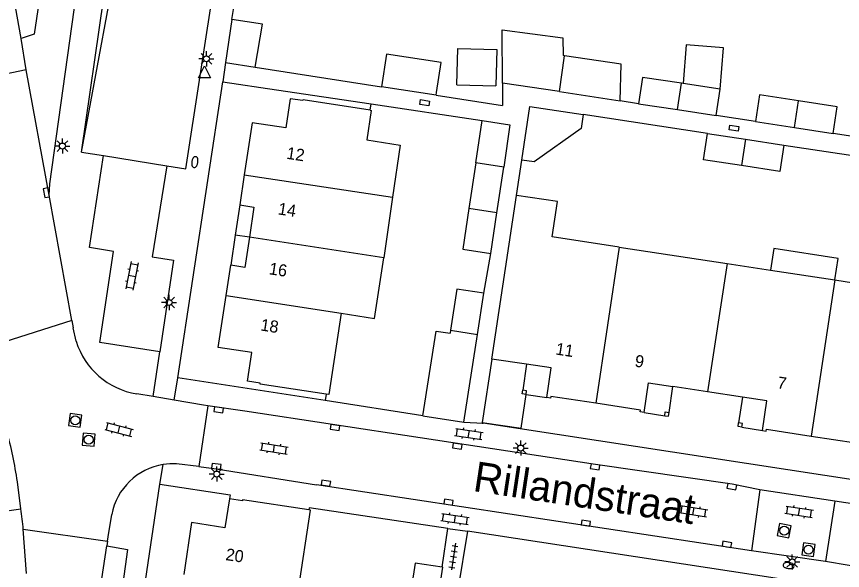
# Model space of a CAD drawing. Extents: x 124000 to 128010, y 398999 to 403000.
# Drawn here: x 126578 to 126646.8, y 400110.9 to 400157 of the extents above; entities that cross this region are included whole.
import ezdxf

# ---------------------------------------------------------------- set-up
doc = ezdxf.new("R2010")
doc.units = 0
for name, color, linetype in [('gg-afsc-erfafscheiding', 7, 'Continuous'), ('gg-afsc-muur', 7, 'Continuous'), ('gg-anno-huisnummerreeks BGT', 7, 'Continuous'), ('gg-anno-openbare ruimte label', 7, 'Continuous'), ('gg-bbg-bijgebouw', 7, 'Continuous'), ('gg-bbg-gedigitaliseerde bebouwing', 7, 'Continuous'), ('gg-bbg-gedigitaliseerde bijgebouw', 7, 'Continuous'), ('gg-bbg-hoofdgebouw', 7, 'Continuous'), ('gg-bbg-luifel en loopbrug', 7, 'Continuous'), ('gg-bbg-onder overbouw', 7, 'Continuous'), ('gg-bbg-pand overbouw', 7, 'Continuous'), ('gg-bbg-pilaar onder overbouw', 7, 'Continuous'), ('gg-bbg-pilaar pand', 7, 'Continuous'), ('gg-bbg-tussenscheiding', 7, 'Continuous'), ('gg-bbg-tussenscheiding niveau 01', 7, 'Continuous'), ('gg-knt-verharding', 7, 'Continuous'), ('gg-knt-verharding nz', 7, 'Continuous'), ('gt-grn-groengrens', 7, 'Continuous'), ('gt-grn-weggrens', 7, 'Continuous'), ('gt-symb-brandkraan', 7, 'Continuous'), ('gt-symb-klinker verharding', 7, 'Continuous'), ('gt-symb-kolk', 7, 'Continuous'), ('gt-symb-kolk center center', 7, 'Continuous'), ('gt-symb-lichtmast', 7, 'Continuous'), ('gt-symb-rioolschacht', 7, 'Continuous'), ('gt-symb-tegel verharding', 7, 'Continuous'), ('gt-symb-waterafsluiter', 7, 'Continuous')]:
    doc.layers.add(name, color=color, linetype=linetype)

# ---------------------------------------------------------------- blocks, each defined once
blk = doc.blocks.new('gt0-RS')
at = {"layer": 'gt-symb-rioolschacht'}
blk.add_lwpolyline([(-0.5, -0.5), (0.5, -0.5), (0.5, 0.5), (-0.5, 0.5)], close=True, dxfattribs=at)
blk.add_circle((0, 0), 0.375, dxfattribs=at)
blk = doc.blocks.new('gt0-KOLKCC')
at = {"layer": 'gt-symb-kolk center center'}
blk.add_lwpolyline([(-0.375, 0.2), (0.375, 0.2), (0.375, -0.2), (-0.375, -0.2)], close=True, dxfattribs=at)
blk = doc.blocks.new('gt0-KL1')
at = {"layer": 'gt-symb-klinker verharding'}
for p, q in [((-1.15, 0.3), (1.15, 0.3)), ((-1, -0.3), (-1, 0.3)), ((-0.5, 0.3), (-0.5, 0.45)), ((0, -0.3), (0, 0.3)), ((0.5, 0.3), (0.5, 0.45)), ((1, -0.3), (1, 0.3)), ((-1.15, -0.3), (1.15, -0.3)), ((-0.5, -0.45), (-0.5, -0.3)), ((0.5, -0.45), (0.5, -0.3))]:
    blk.add_line(p, q, dxfattribs=at)
blk = doc.blocks.new('gt0-KOLK')
at = {"layer": 'gt-symb-kolk'}
blk.add_lwpolyline([(0, 0), (0.375, 0), (0.375, 0.4), (-0.375, 0.4), (-0.375, 0), (0, 0)], dxfattribs=at)
blk = doc.blocks.new('gt0-BR')
at = {"layer": 'gt-symb-brandkraan'}
for centre, radius, start, end in [((-0.244, 0), 0.206, 107.56694, 252.43307), ((0.599, -2.664), 3, 106.89205, 107.56694), ((0, -0.691), 0.938, 73.10799, 106.89205), ((-0.599, -2.664), 3, 72.43309, 73.10799), ((0.244, 0), 0.206, 287.56695, 72.43309), ((0.599, 2.664), 3, 252.43307, 253.10797), ((0, 0.691), 0.938, 253.10797, 286.89206), ((-0.599, 2.664), 3, 286.89206, 287.56695)]:
    blk.add_arc(centre, radius, start, end, dxfattribs=at)
blk = doc.blocks.new('gt0-LMAST')
at = {"layer": 'gt-symb-lichtmast'}
for p, q in [((-0.182, 0.173), (-0.447, 0.438)), ((-0.005, 0.246), (-0.005, 0.621)), ((0.172, 0.173), (0.437, 0.438)), ((-0.255, -0.004), (-0.63, -0.004)), ((-0.182, -0.181), (-0.447, -0.446)), ((-0.005, -0.254), (-0.005, -0.629)), ((0.437, -0.446), (0.172, -0.181)), ((0.245, -0.004), (0.62, -0.004))]:
    blk.add_line(p, q, dxfattribs=at)
blk.add_circle((-0.005, -0.004), 0.25, dxfattribs=at)
blk = doc.blocks.new('gt0-TEG1')
at = {"layer": 'gt-symb-tegel verharding'}
for p, q in [((-1.125, 0), (1.125, 0)), ((-0.9, -0.25), (-0.9, 0.25)), ((-0.45, -0.25), (-0.45, 0.25)), ((0, -0.25), (0, 0.25)), ((0.45, -0.25), (0.45, 0.25)), ((0.9, -0.25), (0.9, 0.25))]:
    blk.add_line(p, q, dxfattribs=at)
blk = doc.blocks.new('gt0-WAFSL')
at = {"layer": 'gt-symb-waterafsluiter'}
for p, q in [((-0.5, -0.333), (0, 0.667)), ((0, 0.667), (0.5, -0.333)), ((0.5, -0.333), (-0.5, -0.333))]:
    blk.add_line(p, q, dxfattribs=at)

msp = doc.modelspace()

# ---------------------------------------------------------------- linework, layer by layer
at = {"layer": 'gg-afsc-erfafscheiding'}
for p, q in [((126618.479, 400151.497), (126618.485, 400149.639)), ((126612.961, 400150.493), (126618.485, 400149.639)), ((126629.824, 400149.782), (126628.279, 400150.018)), ((126607.461, 400149.238), (126607.538, 400149.782)), ((126607.538, 400149.782), (126616.8, 400148.376)), ((126639.552, 400148.299), (126636.289, 400148.797)), ((126647.653, 400147.064), (126646.027, 400147.312)), ((126641.901, 400146.339), (126653.498, 400144.578))]:
    msp.add_line(p, q, dxfattribs=at)
at = {"layer": 'gg-afsc-muur'}
for p, q in [((126595.957, 400156.783), (126596.539, 400160.59)), ((126597.899, 400152.82), (126608.405, 400151.197)), ((126635.554, 400147.303), (126625.212, 400148.868)), ((126619.663, 400142.147), (126620.104, 400145.089)), ((126616.939, 400134.012), (126617.5, 400137.326)), ((126603.794, 400125.612), (126603.729, 400125.068)), ((126611.852, 400123.805), (126603.729, 400125.068)), ((126613.452, 400111.215), (126613.926, 400114.428))]:
    msp.add_line(p, q, dxfattribs=at)
msp.add_lwpolyline([(126613.926, 400114.428), (126602.385, 400116.155), (126602.347, 400115.983)], dxfattribs=at)
at = {"layer": 'gg-bbg-bijgebouw'}
for p, q in [((126595.957, 400156.783), (126595.409, 400153.205)), ((126595.409, 400153.205), (126597.899, 400152.82)), ((126633.531, 400151.463), (126633.388, 400151.485)), ((126636.621, 400150.998), (126633.531, 400151.463)), ((126612.961, 400150.493), (126608.405, 400151.197)), ((126612.961, 400150.493), (126612.996, 400150.72)), ((126636.289, 400148.797), (126636.621, 400150.998)), ((126629.824, 400149.782), (126633.066, 400149.288)), ((126633.066, 400149.288), (126636.289, 400148.797)), ((126639.552, 400148.299), (126642.795, 400147.805)), ((126635.554, 400147.303), (126638.727, 400146.821)), ((126642.795, 400147.805), (126646.027, 400147.312)), ((126638.727, 400146.821), (126641.901, 400146.339)), ((126616.263, 400144.846), (126615.689, 400141.059)), ((126618.586, 400144.494), (126616.263, 400144.846)), ((126618.012, 400140.706), (126618.586, 400144.494)), ((126617.5, 400137.326), (126618.012, 400140.706)), ((126616.406, 400130.581), (126616.939, 400134.012)), ((126614.155, 400130.93), (126614.117, 400130.678)), ((126615.272, 400123.274), (126616.406, 400130.581)), ((126611.852, 400123.805), (126615.272, 400123.274))]:
    msp.add_line(p, q, dxfattribs=at)
for points in [[(126597.899, 400152.82), (126598.507, 400156.389), (126595.957, 400156.783)], [(126612.996, 400150.72), (126613.379, 400153.202), (126608.819, 400153.9), (126608.405, 400151.197)], [(126633.388, 400151.485), (126630.154, 400151.972), (126629.824, 400149.782)], [(126643.122, 400150.019), (126639.884, 400150.507), (126639.552, 400148.299)], [(126646.027, 400147.312), (126646.361, 400149.531), (126643.122, 400150.019)], [(126620.104, 400145.089), (126620.772, 400149.54), (126625.212, 400148.868)], [(126638.394, 400144.627), (126635.221, 400145.109), (126635.554, 400147.303)], [(126641.901, 400146.339), (126641.568, 400144.144), (126638.394, 400144.627)], [(126615.689, 400141.059), (126615.177, 400137.678), (126617.5, 400137.326)], [(126616.939, 400134.012), (126614.673, 400134.355), (126614.155, 400130.93)], [(126611.852, 400123.805), (126612.948, 400130.86), (126614.117, 400130.678)], [(126613.452, 400111.215), (126611.2, 400111.558), (126610.654, 400107.977)], [(126612.969, 400107.571), (126613.523, 400111.204), (126613.452, 400111.215)]]:
    msp.add_lwpolyline(points, dxfattribs=at)
at = {"layer": 'gg-bbg-gedigitaliseerde bebouwing'}
for p, q in [((126609.964, 400146.339), (126609.329, 400141.991)), ((126609.329, 400141.991), (126608.594, 400136.955)), ((126617.599, 400128.528), (126619.663, 400142.147)), ((126628.198, 400137.841), (126637.185, 400136.476)), ((126637.185, 400136.476), (126640.806, 400135.926)), ((126640.806, 400135.926), (126646.152, 400135.114)), ((126646.152, 400135.114), (126655.14, 400133.748))]:
    msp.add_line(p, q, dxfattribs=at)
for points in [[(126628.198, 400137.841), (126622.626, 400138.688), (126623.072, 400141.63), (126619.663, 400142.147)], [(126605.045, 400132.345), (126607.812, 400131.915), (126608.594, 400136.955)], [(126605.045, 400132.345), (126604.017, 400125.578), (126603.794, 400125.612)]]:
    msp.add_lwpolyline(points, dxfattribs=at)
at = {"layer": 'gg-bbg-gedigitaliseerde bijgebouw'}
for p, q in [((126623.661, 400153.762), (126623.527, 400153.782)), ((126614.688, 400151.354), (126617.92, 400151.26)), ((126623.219, 400150.789), (126618.479, 400151.497)), ((126623.219, 400150.789), (126628.279, 400150.018))]:
    msp.add_line(p, q, dxfattribs=at)
for points in [[(126618.479, 400151.497), (126618.466, 400155.937), (126623.522, 400155.275), (126623.527, 400153.782)], [(126614.688, 400151.354), (126614.777, 400154.384), (126618.008, 400154.289), (126617.92, 400151.26)], [(126628.279, 400150.018), (126628.373, 400153.058), (126623.661, 400153.762)], [(126625.212, 400148.868), (126625.038, 400147.726), (126621.111, 400144.936), (126620.104, 400145.089)]]:
    msp.add_lwpolyline(points, dxfattribs=at)
at = {"layer": 'gg-bbg-hoofdgebouw'}
for p, q in [((126607.186, 400146.761), (126609.964, 400146.339)), ((126596.984, 400143.859), (126596.602, 400141.361)), ((126595.468, 400133.824), (126595.848, 400136.332)), ((126620.492, 400128.099), (126617.599, 400128.528)), ((126635.563, 400125.8), (126632.678, 400126.238)), ((126638.466, 400125.359), (126635.563, 400125.8))]:
    msp.add_line(p, q, dxfattribs=at)
for points in [[(126607.461, 400149.238), (126601.885, 400150.1), (126601.858, 400150.043), (126600.804, 400150.183), (126600.45, 400147.779), (126597.643, 400148.177), (126596.984, 400143.859)], [(126607.461, 400149.238), (126607.56, 400149.223), (126607.186, 400146.761)], [(126603.794, 400125.612), (126598.302, 400126.446), (126598.297, 400126.513), (126597.243, 400126.681), (126597.609, 400129.08), (126594.811, 400129.495), (126595.468, 400133.824)], [(126626.25, 400124.855), (126622.515, 400125.425), (126622.492, 400125.273), (126622.173, 400125.325)], [(126630.276, 400124.075), (126629.957, 400124.127), (126629.981, 400124.285), (126626.25, 400124.855)], [(126640.133, 400122.595), (126640.452, 400122.537), (126640.475, 400122.689), (126644.203, 400122.126)], [(126644.203, 400122.126), (126647.915, 400121.566), (126647.895, 400121.407), (126648.218, 400121.366)], [(126595.763, 400116.894), (126595.365, 400114.497), (126592.591, 400114.93), (126591.936, 400110.606)], [(126602.347, 400115.983), (126596.832, 400116.816), (126596.819, 400116.738), (126595.763, 400116.894)], [(126601.473, 400109.177), (126602.503, 400115.959), (126602.347, 400115.983)]]:
    msp.add_lwpolyline(points, dxfattribs=at)
at = {"layer": 'gg-bbg-luifel en loopbrug'}
for p, q in [((126616.263, 400144.846), (126616.8, 400148.376)), ((126617.599, 400128.528), (126616.8, 400123.258))]:
    msp.add_line(p, q, dxfattribs=at)
for points in [[(126636.621, 400150.998), (126636.884, 400154.436), (126633.776, 400154.673), (126633.531, 400151.463)], [(126616.8, 400148.376), (126619.106, 400148.026), (126618.586, 400144.494)], [(126646.152, 400135.114), (126646.425, 400136.911), (126641.079, 400137.723), (126640.806, 400135.926)], [(126620.446, 400125.579), (126620.129, 400125.625), (126620.175, 400125.942)], [(126616.8, 400123.258), (126620.043, 400122.767), (126620.457, 400125.577)]]:
    msp.add_lwpolyline(points, dxfattribs=at)
at = {"layer": 'gg-bbg-onder overbouw'}
for points in [[(126596.602, 400141.361), (126597.786, 400141.178), (126597.405, 400138.666)], [(126597.405, 400138.666), (126597.025, 400136.154), (126595.848, 400136.332)], [(126622.173, 400125.325), (126622.536, 400127.799), (126620.492, 400128.099)], [(126630.276, 400124.075), (126630.651, 400126.546), (126632.678, 400126.238)], [(126640.133, 400122.595), (126640.493, 400125.051), (126638.466, 400125.359)]]:
    msp.add_lwpolyline(points, dxfattribs=at)
at = {"layer": 'gg-bbg-pand overbouw'}
for p, q in [((126596.602, 400141.361), (126596.225, 400138.846)), ((126596.225, 400138.846), (126595.848, 400136.332)), ((126620.492, 400128.099), (126620.175, 400125.942)), ((126632.354, 400124.085), (126632.678, 400126.238)), ((126620.446, 400125.579), (126620.457, 400125.577)), ((126620.457, 400125.577), (126622.173, 400125.325)), ((126638.466, 400125.359), (126638.147, 400123.227)), ((126630.276, 400124.075), (126631.99, 400123.817)), ((126638.416, 400122.864), (126640.133, 400122.595))]:
    msp.add_line(p, q, dxfattribs=at)
at = {"layer": 'gg-bbg-pilaar onder overbouw'}
for points in [[(126620.446, 400125.579), (126620.492, 400125.895), (126620.175, 400125.942)], [(126631.99, 400123.817), (126632.037, 400124.133), (126632.354, 400124.085)], [(126638.416, 400122.864), (126638.464, 400123.18), (126638.147, 400123.227)]]:
    msp.add_lwpolyline(points, dxfattribs=at)
at = {"layer": 'gg-bbg-pilaar pand'}
for points in [[(126631.99, 400123.817), (126632.306, 400123.769), (126632.354, 400124.085)], [(126638.416, 400122.864), (126638.1, 400122.911), (126638.147, 400123.227)]]:
    msp.add_lwpolyline(points, dxfattribs=at)
at = {"layer": 'gg-bbg-tussenscheiding'}
for p, q in [((126623.219, 400150.789), (126623.661, 400153.762)), ((126633.066, 400149.288), (126633.388, 400151.485)), ((126642.795, 400147.805), (126643.122, 400150.019)), ((126638.727, 400146.821), (126638.394, 400144.627)), ((126596.984, 400143.859), (126609.329, 400141.991)), ((126618.012, 400140.706), (126615.689, 400141.059)), ((126608.594, 400136.955), (126597.405, 400138.666)), ((126628.198, 400137.841), (126626.25, 400124.855)), ((126637.185, 400136.476), (126635.563, 400125.8)), ((126646.152, 400135.114), (126644.203, 400122.126)), ((126595.468, 400133.824), (126605.045, 400132.345)), ((126614.155, 400130.93), (126616.406, 400130.581))]:
    msp.add_line(p, q, dxfattribs=at)
at = {"layer": 'gg-bbg-tussenscheiding niveau 01'}
msp.add_line((126597.405, 400138.666), (126596.225, 400138.846), dxfattribs=at)
at = {"layer": 'gg-knt-verharding'}
for p, q in [((126583.42, 400145.757), (126586.422, 400166.551)), ((126578.396, 400155.201), (126577.533, 400160.104)), ((126578.83, 400152.611), (126578.396, 400155.201)), ((126595.409, 400153.205), (126595.192, 400151.602)), ((126578.83, 400152.611), (126568.625, 400150.479)), ((126580.739, 400142.166), (126578.83, 400152.611)), ((126591.445, 400126.958), (126595.192, 400151.602)), ((126595.192, 400151.602), (126599.663, 400150.927)), ((126599.663, 400150.927), (126607.538, 400149.782)), ((126583.42, 400145.757), (126585.251, 400145.46)), ((126585.251, 400145.46), (126590.544, 400144.617)), ((126582.616, 400131.737), (126580.739, 400142.166)), ((126582.616, 400131.737), (126575.191, 400129.369)), ((126603.729, 400125.068), (126591.445, 400126.958)), ((126593.952, 400124.646), (126593.206, 400119.581)), ((126597.017, 400124.186), (126593.952, 400124.646)), ((126670.707, 400114.949), (126616.862, 400123.186)), ((126578.381, 400116.063), (126578.084, 400118.321)), ((126581.871, 400063.921), (126589.953, 400118.108)), ((126639.224, 400112.575), (126602.989, 400118.052)), ((126639.91, 400117.656), (126639.224, 400112.575)), ((126646.148, 400116.717), (126639.91, 400117.656)), ((126646.148, 400116.717), (126645.389, 400111.672)), ((126576.418, 400115.797), (126578.381, 400116.063)), ((126578.577, 400114.363), (126585.592, 400113.372)), ((126613.926, 400114.428), (126615.58, 400114.21)), ((126615.58, 400114.21), (126614.658, 400108.772)), ((126669.313, 400106.027), (126615.58, 400114.21)), ((126585.592, 400113.372), (126585.535, 400112.994)), ((126645.389, 400111.672), (126639.224, 400112.575))]:
    msp.add_line(p, q, dxfattribs=at)
for points in [[(126590.544, 400144.617), (126592.115, 400144.366), (126596.993, 400176.057)], [(126577.533, 400160.104), (126580.27, 400160.798), (126579.496, 400155.577), (126578.396, 400155.201)], [(126580.739, 400142.166), (126580.782, 400143.12), (126583.018, 400158.995)], [(126639.91, 400117.656), (126637.624, 400118.113), (126626.227, 400119.755), (126597.017, 400124.186)], [(126616.8, 400123.258), (126616.791, 400123.197), (126616.862, 400123.186)], [(126593.206, 400119.581), (126594.629, 400119.403), (126602.989, 400118.052)], [(126589.953, 400118.108), (126595.816, 400117.224), (126595.763, 400116.894)], [(126693.54, 400109.586), (126670.333, 400113.051), (126646.148, 400116.717)], [(126585.535, 400112.994), (126587.245, 400112.694), (126586.187, 400104.986)], [(126692.761, 400104.426), (126647.367, 400111.34), (126645.389, 400111.672)]]:
    msp.add_lwpolyline(points, dxfattribs=at)
msp.add_arc((126547.755, 400114.093), 30.622, 7.93594, 16.08811, dxfattribs=at)
at = {"layer": 'gg-knt-verharding nz'}
for p, q in [((126582.616, 400131.737), (126582.727, 400131.119)), ((126582.981, 400130.007), (126582.727, 400131.119)), ((126589.397, 400125.405), (126588.02, 400125.636)), ((126591.134, 400125.113), (126589.397, 400125.405)), ((126593.598, 400124.699), (126591.134, 400125.113)), ((126593.952, 400124.646), (126593.598, 400124.699)), ((126585.651, 400113.741), (126585.943, 400115.6)), ((126578.844, 400110.681), (126578.577, 400114.363)), ((126585.592, 400113.372), (126585.651, 400113.741)), ((126578.932, 400069.527), (126585.535, 400112.994))]:
    msp.add_line(p, q, dxfattribs=at)
for points in [[(126589.954, 400129.137), (126584.958, 400129.913), (126586.077, 400137.483), (126584.078, 400137.805), (126585.251, 400145.46)], [(126590.544, 400144.617), (126589.314, 400137.04), (126591.091, 400136.753), (126589.954, 400129.137)], [(126593.206, 400119.581), (126591.342, 400119.814), (126590.782, 400119.814), (126590.231, 400119.756)]]:
    msp.add_lwpolyline(points, dxfattribs=at)
for centre, radius, start, end in [((126589.032, 400131.893), 6.338, 197.31129, 260.80975), ((126591.058, 400114.612), 5.21, 99.13563, 169.07317), ((126526.189, 400109.184), 52.643, 5.64553, 7.50812)]:
    msp.add_arc(centre, radius, start, end, dxfattribs=at)
at = {"layer": 'gt-grn-groengrens'}
msp.add_line((126583.42, 400145.757), (126587.979, 400170.246), dxfattribs=at)
at = {"layer": 'gt-grn-weggrens'}
for p, q in [((126589.397, 400125.405), (126589.954, 400129.137)), ((126591.134, 400125.113), (126591.445, 400126.958)), ((126615.272, 400123.274), (126616.862, 400123.186)), ((126589.953, 400118.108), (126590.231, 400119.756))]:
    msp.add_line(p, q, dxfattribs=at)

# ---------------------------------------------------------------- block references
at = {"layer": 'gt-symb-brandkraan'}
for p, rotation in [((126592.861, 400144.927), 81.14057068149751), ((126642.315, 400111.343), 172.7612734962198)]:
    msp.add_blockref('gt0-BR', p, dxfattribs=dict(at, rotation=rotation))
at = {"layer": 'gt-symb-klinker verharding'}
for p, rotation in [((126587.627, 400135.456), -101.00666417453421), ((126586.547, 400122.669), -14.481034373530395), ((126615.68, 400122.293), -8.567589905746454), ((126599.462, 400121.088), -8.916036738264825), ((126634.392, 400115.868), -8.916036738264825), ((126643.193, 400115.824), -8.916036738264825), ((126614.532, 400115.22), -8.567589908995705)]:
    msp.add_blockref('gt0-KL1', p, dxfattribs=dict(at, rotation=rotation))
at = {"layer": 'gt-symb-kolk'}
for p, rotation in [((126580.696, 400142.407), 100.14079314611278), ((126594.877, 400124.507), 171.83749053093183), ((126604.564, 400123.034), 171.3757712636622), ((126614.759, 400121.488), 171.31914941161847), ((126594.629, 400119.403), -7.1280192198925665), ((126626.227, 400119.755), 171.2538377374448), ((126603.806, 400118.405), 171.31914941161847), ((126637.624, 400118.113), 168.70129979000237), ((126614.018, 400116.823), 171.31914941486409), ((126625.396, 400114.675), -8.62422873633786), ((126637.137, 400112.915), -9.264523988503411)]:
    msp.add_blockref('gt0-KOLK', p, dxfattribs=dict(at, rotation=rotation))
at = {"layer": 'gt-symb-kolk center center', "rotation": -8.62422873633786}
for p in [(126612.001, 400149.863), (126637.765, 400147.746)]:
    msp.add_blockref('gt0-KOLKCC', p, dxfattribs=at)
at = {"layer": 'gt-symb-lichtmast'}
for p in [(126593.834, 400153.518), (126581.836, 400146.257), (126590.725, 400133.241), (126620.01, 400121.129), (126594.696, 400118.961), (126642.617, 400111.651)]:
    msp.add_blockref('gt0-LMAST', p, dxfattribs=at)
at = {"layer": 'gt-symb-rioolschacht'}
for p, rotation in [((126582.901, 400123.429), -97.94179900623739), ((126584.02, 400121.826), -95.60138656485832), ((126641.946, 400114.252), 78.7012997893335), ((126643.968, 400112.668), -8.340866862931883)]:
    msp.add_blockref('gt0-RS', p, dxfattribs=dict(at, rotation=rotation))
at = {"layer": 'gt-symb-tegel verharding', "rotation": -98.56758990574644}
msp.add_blockref('gt0-TEG1', (126614.393, 400112.091), dxfattribs=at)
at = {"layer": 'gt-symb-waterafsluiter'}
msp.add_blockref('gt0-WAFSL', (126593.678, 400152.276), dxfattribs=at)

# ---------------------------------------------------------------- texts
at = {"layer": 'gg-anno-huisnummerreeks BGT'}
for s, rotation, p in [('12', 351.3, (126600.45, 400145.204)), ('14', 351.3, (126599.743, 400140.575)), ('16', 351.4, (126598.996, 400135.592)), ('18', 351.4, (126598.286, 400130.913)), ('11', 351.3, (126622.866, 400128.913)), ('9', 351.3, (126629.455, 400127.907)), ('7', 351.4, (126641.323, 400126.101)), ('20', 351.4, (126595.378, 400111.809))]:
    msp.add_text(s, height=1, rotation=rotation, dxfattribs=at).set_placement(p)
at = {"layer": 'gg-anno-openbare ruimte label'}
msp.add_text('Rillandstraat', height=2.5, rotation=351.4, dxfattribs=at).set_placement((126615.951, 400117.559))

doc.saveas('drawing.dxf')
